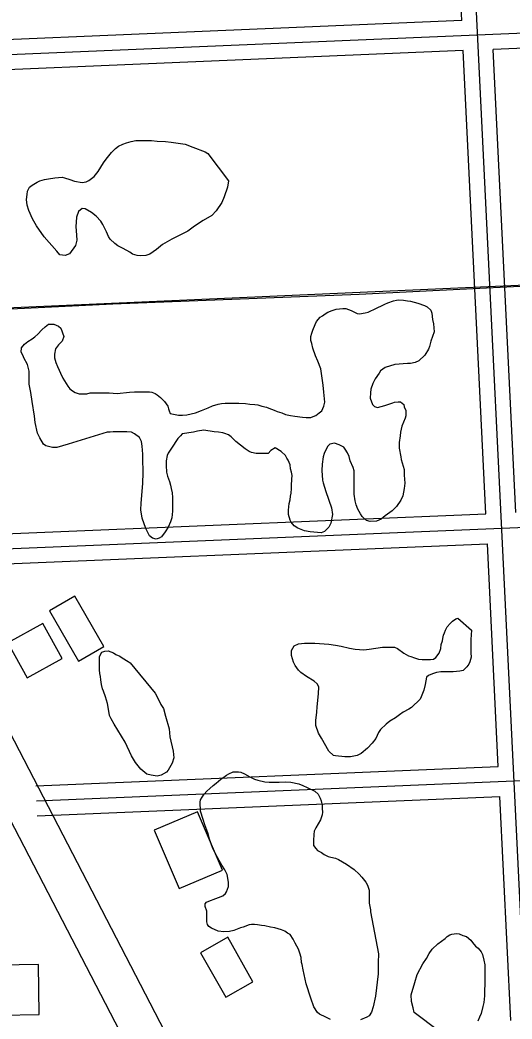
# Model space of a CAD drawing. Extents: x 3313442 to 3351311, y 721974 to 747360.
# Drawn here: x 3330838 to 3331330, y 731822 to 732820 of the extents above; entities that cross this region are included whole.
import ezdxf

# ---------------------------------------------------------------- set-up
doc = ezdxf.new("R2010")
doc.units = 0
for name, color, linetype in [('V-BLDG-OTLN', 7, 'Continuous'), ('V-ROAD-CNTR', 7, 'Continuous'), ('V-SITE-VEGE', 7, 'Continuous')]:
    doc.layers.add(name, color=color, linetype=linetype)

msp = doc.modelspace()

# ---------------------------------------------------------------- linework, layer by layer
at = {"layer": 'V-BLDG-OTLN'}
for points in [[(3330867.67, 732229.94), (3330896.57, 732179.55), (3330922, 732194.14), (3330893.1, 732244.53)], [(3330826.07, 732197.86), (3330845.47, 732162.88), (3330880.45, 732182.28), (3330861.05, 732217.26)], [(3330972.26, 732010.7), (3330997.19, 731952.35), (3331040.51, 731970.86), (3331015.57, 732029.21)], [(3331018.77, 731888.29), (3331043.89, 731843.94), (3331071.1, 731859.35), (3331045.98, 731903.7)], [(3330856.58, 731876.44), (3330779.33, 731875.09), (3330780.2, 731825.3), (3330857.45, 731826.65)]]:
    msp.add_lwpolyline(points, close=True, dxfattribs=at)
at = {"layer": 'V-ROAD-CNTR'}
for points in [[(3328760.78, 736081.16), (3328936.7, 735756.27), (3329174.08, 735298.9), (3331685.52, 730453.72)], [(3328913.42, 735719.22), (3329483.77, 734613.56), (3331153.13, 731395.2)], [(3331356.63, 731561.83), (3331270.85, 733311.49)], [(3331279.95, 732819.41), (3331269.15, 733039.77)], [(3332714.94, 732864.67), (3330477.94, 732770.72)], [(3331279.95, 732819.42), (3330477.31, 732785.71)], [(3331930.67, 732816.72), (3331311.4, 732790.71)], [(3331334.08, 732328.11), (3331311.4, 732790.71)], [(3331281.42, 732789.45), (3330478.56, 732755.73)], [(3331304.1, 732326.87), (3331281.42, 732789.45)], [(3330605.76, 732522.87), (3334476.01, 732693.97), (3336331.78, 732776)], [(3330609.07, 732521.56), (3330726.7, 732526.65), (3330931.02, 732536.4), (3331177.23, 732546.1), (3331338.21, 732553.99), (3331664.44, 732567.4), (3331950.18, 732578.96), (3332055.43, 732583.59), (3332350.23, 732595.61), (3332668.84, 732609.02), (3332755.04, 732614.16), (3332912.68, 732621.1)], [(3330726.94, 732287.9), (3332785.22, 732373.32), (3333386.43, 732395.75)], [(3330726.31, 732302.89), (3331304.1, 732326.87)], [(3330727.56, 732272.92), (3331305.57, 732296.9)], [(3331316.48, 732074.32), (3331305.57, 732296.9)], [(3330854.81, 732039.95), (3331531.47, 732068.32), (3333866.98, 732168.08), (3335281.82, 732225.27)], [(3330854.18, 732054.94), (3331316.48, 732074.32)], [(3330855.44, 732024.97), (3331317.95, 732044.35)], [(3331328.92, 731820.67), (3331317.95, 732044.35)]]:
    msp.add_lwpolyline(points, dxfattribs=at)
at = {"layer": 'V-SITE-VEGE'}
for points in [[(3331046.75, 732659.3), (3331045.64, 732652.99), (3331042.33, 732643.36), (3331039.85, 732637.87), (3331034.34, 732629.36), (3331029.94, 732624.69), (3331021.41, 732619.75), (3331015.63, 732616.18), (3331011.23, 732613.16), (3331006, 732609.05), (3330990.05, 732601.1), (3330980.69, 732595.61), (3330974.64, 732590.94), (3330968.04, 732586.28), (3330963.91, 732584.63), (3330958.42, 732584.36), (3330955.39, 732584.64), (3330950.72, 732586.02), (3330947.97, 732587.95), (3330941.38, 732591.81), (3330936.16, 732594.56), (3330932.86, 732596.77), (3330928.47, 732601.17), (3330926.83, 732603.92), (3330924.63, 732608.59), (3330922.98, 732611.62), (3330921.07, 732615.75), (3330919.15, 732619.05), (3330914.2, 732624), (3330909.81, 732627.58), (3330903.22, 732631.44), (3330900.19, 732631.71), (3330896.62, 732628.7), (3330894.69, 732623.2), (3330893.85, 732613.31), (3330894.39, 732609.73), (3330894.93, 732600.11), (3330893.83, 732594.61), (3330887.77, 732586.37), (3330883.37, 732584.73), (3330877.87, 732585.56), (3330875.13, 732589.14), (3330862.5, 732603.45), (3330854.54, 732614.45), (3330850.7, 732621.33), (3330846.86, 732629.85), (3330845.22, 732635.08), (3330844.68, 732640.58), (3330845.23, 732645.8), (3330845.79, 732649.1), (3330847.71, 732652.95), (3330850.47, 732655.14), (3330855.42, 732657.88), (3330858.17, 732659.53), (3330862.57, 732660.63), (3330866.69, 732661.45), (3330873.02, 732662.26), (3330880.44, 732663.08), (3330882.64, 732662.25), (3330887.86, 732660.6), (3330892.53, 732658.94), (3330900.5, 732657.83), (3330904.35, 732658.38), (3330907.1, 732659.75), (3330912.33, 732663.59), (3330916.18, 732668.81), (3330921.69, 732677.32), (3330924.44, 732681.17), (3330929.67, 732687.76), (3330933.53, 732691.6), (3330936.83, 732694.07), (3330940.96, 732695.99), (3330944.53, 732697.36), (3330949.48, 732698.73), (3330953.88, 732699.55), (3330961.58, 732699.82), (3330969.82, 732699.53), (3330975.32, 732698.97), (3330983.84, 732698.69), (3330989.34, 732698.13), (3331003.36, 732695.92), (3331011.05, 732693.16), (3331023.41, 732688.2), (3331025.89, 732686.82)], [(3331289.76, 732210.38), (3331288.92, 732201.31), (3331288.91, 732187.84), (3331289.18, 732183.45), (3331288.07, 732178.77), (3331286.97, 732176.58), (3331285.04, 732173.83), (3331281.19, 732170.26), (3331277.89, 732169.44), (3331271.29, 732168.9), (3331258.92, 732168.91), (3331254.52, 732168.09), (3331250.67, 732167), (3331246.82, 732165.08), (3331244.62, 732163.43), (3331243.24, 732156.28), (3331241.86, 732150.52), (3331239.38, 732143.92), (3331238.27, 732141.72), (3331229.74, 732133.21), (3331226.99, 732131.57), (3331221.21, 732128.55), (3331217.64, 732126.08), (3331213.51, 732123.06), (3331208.01, 732119.49), (3331204.43, 732116.75), (3331198.65, 732111.26), (3331196.72, 732108.24), (3331193.97, 732102.46), (3331190.39, 732097.8), (3331185.71, 732092.58), (3331179.38, 732087.36), (3331175.25, 732085.45), (3331168.65, 732084.08), (3331163.16, 732084.09), (3331153.81, 732084.92), (3331151.61, 732085.47), (3331146.94, 732089.6), (3331139.54, 732102.53), (3331136.52, 732107.48), (3331134.06, 732115.18), (3331134.06, 732120.41), (3331134.9, 732128.65), (3331135.18, 732133.88), (3331136.57, 732146.79), (3331136.85, 732153.94), (3331135.2, 732156.96), (3331132.19, 732159.72), (3331124.77, 732164.4), (3331119, 732168.26), (3331116.53, 732170.46), (3331113.24, 732175.14), (3331111.59, 732178.71), (3331109.67, 732185.31), (3331109.68, 732190.26), (3331112.44, 732194.93), (3331116.56, 732196.85), (3331122.61, 732197.67), (3331133.05, 732197.65), (3331137.73, 732197.37), (3331147.07, 732196.54), (3331153.67, 732195.7), (3331159.17, 732194.6), (3331167.68, 732192.66), (3331173.46, 732191.56), (3331181.98, 732191), (3331187.48, 732191.54), (3331200.68, 732193.45), (3331205.62, 732193.71), (3331212.77, 732193.43), (3331215.52, 732192.33), (3331222.11, 732187.65), (3331226.78, 732184.9), (3331228.98, 732184.07), (3331232.82, 732182.96), (3331236.67, 732181.58), (3331240.24, 732181.3), (3331248.77, 732181.29), (3331251.51, 732181.57), (3331253.99, 732183.21), (3331257.3, 732187.61), (3331258.95, 732192.28), (3331259.23, 732196.13), (3331260.61, 732199.97), (3331260.89, 732202.17), (3331261.72, 732205.47), (3331262.82, 732207.94), (3331263.65, 732210.42), (3331265.3, 732213.99), (3331268.33, 732217.28), (3331270.53, 732219.48), (3331274.11, 732221.95), (3331276.03, 732222.5)], [(3330973.28, 732147.54), (3330977.12, 732140.66), (3330979.04, 732136.26), (3330981.51, 732132.13), (3330983.7, 732124.71), (3330987.26, 732112.06), (3330988.07, 732104.09), (3330991.35, 732089.52), (3330992.17, 732082.92), (3330990.24, 732077.7), (3330986.38, 732070.83), (3330984.73, 732068.63), (3330979.5, 732065.61), (3330975.38, 732064.79), (3330969.33, 732065.62), (3330964.94, 732066.73), (3330959.17, 732071.69), (3330953.68, 732078.29), (3330949.84, 732084.89), (3330943.26, 732098.64), (3330932.28, 732116.53), (3330929.27, 732122.03), (3330927.62, 732125.33), (3330926.53, 732131.65), (3330925.71, 732137.15), (3330923.8, 732144.03), (3330921.6, 732149.53), (3330920.78, 732152), (3330919.69, 732156.13), (3330918.87, 732160.8), (3330918.6, 732164.37), (3330918.05, 732167.4), (3330917.78, 732170.97), (3330917.8, 732183.89), (3330918.62, 732186.36), (3330920, 732188.56), (3330923.02, 732189.66), (3330926.33, 732189.93), (3330931.82, 732188), (3330934.02, 732186.35), (3330937.86, 732184.42), (3330940.33, 732183.04), (3330946.38, 732179.19), (3330948.3, 732177.81)]]:
    msp.add_lwpolyline(points, close=True, dxfattribs=at)
for points in [[(3331133.88, 732424.99), (3331137.46, 732427.46), (3331139.93, 732429.66), (3331142.14, 732434.33), (3331142.97, 732438.17), (3331142.15, 732448.34), (3331141.34, 732455.22), (3331139.16, 732471.71), (3331135.87, 732479.14), (3331133.68, 732484.64), (3331130.94, 732492.34), (3331129.85, 732497.02), (3331129.02, 732500.04), (3331129.03, 732503.89), (3331129.85, 732507.19), (3331130.96, 732510.21), (3331133.44, 732515.98), (3331134.82, 732518.73), (3331138.4, 732523.12), (3331140.6, 732524.49), (3331143.35, 732526.41), (3331146.1, 732528.06), (3331150.5, 732529.98), (3331154.35, 732531.07), (3331160.95, 732531.89), (3331163.97, 732531.89), (3331169.47, 732529.68), (3331175.24, 732526.93), (3331177.71, 732526.37), (3331183.48, 732527.47), (3331186.23, 732528.29), (3331188.43, 732529.11), (3331192.56, 732531.03), (3331203.01, 732536.24), (3331206.04, 732537.61), (3331211.81, 732539.53), (3331214.56, 732540.07), (3331217.04, 732540.34), (3331221.71, 732540.07), (3331225.56, 732539.51), (3331228.58, 732539.23), (3331236, 732537.3), (3331242.59, 732534.82), (3331245.34, 732533.44), (3331248.91, 732530.13), (3331250.01, 732527.11), (3331250.82, 732520.79), (3331251.64, 732516.66), (3331252.18, 732508.42), (3331250.53, 732503.74), (3331249.15, 732499.07), (3331247.77, 732493.85), (3331246.67, 732491.1), (3331243.08, 732485.06), (3331237.03, 732479.57), (3331233.45, 732477.92), (3331228.5, 732476.83), (3331225.76, 732476.83), (3331212.84, 732475.75), (3331203.48, 732473.01), (3331198.81, 732469.44), (3331197.43, 732467.25), (3331193.3, 732461.75), (3331191.1, 732457.08), (3331189.16, 732451.31), (3331188.61, 732447.46), (3331188.33, 732442.24), (3331190.52, 732435.92), (3331192.72, 732433.99), (3331195.74, 732432.89), (3331203.16, 732434.8), (3331210.86, 732437.54), (3331212.79, 732438.36), (3331216.37, 732438.63), (3331218.56, 732438.63), (3331221.86, 732435.88), (3331222.4, 732433.68), (3331224.05, 732430.11), (3331224.04, 732424.6), (3331223.21, 732422.13), (3331219.91, 732414.16), (3331218.52, 732408.39), (3331218.25, 732404.55), (3331217.41, 732397.95), (3331217.41, 732392.45), (3331219.04, 732383.65), (3331219.32, 732380.9), (3331222.33, 732371), (3331222.32, 732365.23), (3331222.86, 732357.53), (3331222.31, 732352.04), (3331220.92, 732344.61), (3331218.99, 732340.5), (3331214.59, 732334.18), (3331210.46, 732329.78), (3331203.31, 732324.57), (3331199.45, 732321.28), (3331194.78, 732319.36), (3331188.45, 732319.09), (3331184.61, 732319.92), (3331180.49, 732324.05)], [(3330957.65, 732402.94), (3330952.7, 732406.79), (3330949.68, 732408.44), (3330945.01, 732408.72), (3330931.26, 732408.74), (3330928.24, 732408.47), (3330925.49, 732408.47), (3330886.44, 732396.42), (3330875.17, 732393.14), (3330870.77, 732393.14), (3330864.17, 732394.53), (3330861.7, 732396.45), (3330857.86, 732402.78), (3330855.67, 732407.46), (3330853.2, 732417.91), (3330852.66, 732424.23), (3330850.21, 732439.08), (3330849.12, 732447.87), (3330847.48, 732456.12), (3330847.48, 732460.25), (3330847.22, 732469.32), (3330846.4, 732473.17), (3330845.58, 732475.92), (3330842.01, 732482.52), (3330841.46, 732484.44), (3330839.27, 732488.3), (3330839.82, 732492.69), (3330842.58, 732496.26), (3330845.88, 732498.73), (3330850.28, 732501.48), (3330853.03, 732503.4), (3330856.06, 732506.14), (3330859.91, 732510.54), (3330863.22, 732513.56), (3330866.52, 732516.03), (3330868.72, 732516.3), (3330872.02, 732516.3), (3330876.69, 732514.36), (3330879.16, 732512.16), (3330882.17, 732503.91), (3330880.24, 732499.24), (3330876.66, 732495.4), (3330873.63, 732491.55), (3330872.53, 732486.06), (3330872.52, 732482.48), (3330873.89, 732477.81), (3330875.81, 732473.95), (3330877.46, 732470.38), (3330878.55, 732467.36), (3330881.02, 732462.13), (3330885.96, 732454.15), (3330887.88, 732451.68), (3330890.63, 732449.47), (3330893.38, 732447.82), (3330897.22, 732446.44), (3330899.97, 732446.44), (3330904.92, 732446.71), (3330908.49, 732447.53), (3330927.46, 732447.5), (3330935.43, 732446.94), (3330947.8, 732448.3), (3330952.75, 732448.57), (3330967.6, 732448.55), (3330970.07, 732448.28), (3330973.37, 732446.9), (3330975.29, 732445.52), (3330978.59, 732443.04), (3330982.7, 732438.92), (3330986, 732434.24), (3330986.54, 732431.49), (3330987.37, 732429.56), (3330988.19, 732427.09), (3330996.71, 732425.16), (3331000.56, 732425.15), (3331004.95, 732425.69), (3331013.75, 732427.61), (3331019.8, 732429.8), (3331026.4, 732432.54), (3331030.53, 732434.46), (3331036.3, 732436.38), (3331039.61, 732436.92), (3331043.45, 732437.19), (3331056.92, 732437.18), (3331063.52, 732436.9), (3331067.92, 732436.34), (3331072.87, 732436.06), (3331076.17, 732435.5), (3331080.01, 732434.4), (3331084.68, 732433.3), (3331086.88, 732432.19), (3331092.38, 732430.26), (3331095.4, 732428.88), (3331100.07, 732427.51), (3331103.64, 732426.12), (3331108.59, 732425.02), (3331112.99, 732424.19), (3331120.68, 732423.36), (3331124.26, 732423.08), (3331128.93, 732423.07), (3331131.4, 732423.89), (3331133.88, 732424.99)], [(3331171.2, 732372.99), (3331168.46, 732379.59), (3331167.37, 732383.99), (3331165.72, 732387.57), (3331163.25, 732391.42), (3331161.88, 732393.34), (3331157.21, 732395.55), (3331152.81, 732397.2), (3331148.14, 732396.38), (3331145.94, 732394.19), (3331144.28, 732391.44), (3331142.35, 732387.04), (3331141.25, 732383.74), (3331140.42, 732376.33), (3331140.14, 732370), (3331140.67, 732360.38), (3331141.22, 732357.63), (3331143.96, 732349.1), (3331149.71, 732332.6), (3331150.53, 732326.01), (3331148.87, 732317.49), (3331146.94, 732313.37), (3331142.81, 732308.97), (3331139.23, 732307.88), (3331128.24, 732308.71), (3331122.74, 732309.82), (3331116.15, 732312.58), (3331112.3, 732314.78), (3331109.29, 732318.36), (3331108.46, 732320.29), (3331106.82, 732326.06), (3331106.55, 732330.46), (3331107.38, 732337.06), (3331108.21, 732340.63), (3331108.77, 732344.47), (3331109.32, 732347.22), (3331109.6, 732351.9), (3331109.6, 732355.19), (3331110.16, 732361.52), (3331110.17, 732365.09), (3331109.62, 732368.39), (3331108.8, 732371.69), (3331108.25, 732375.81), (3331106.34, 732380.49), (3331104.96, 732382.41), (3331103.59, 732384.89), (3331099.2, 732389.02), (3331093.43, 732392.6), (3331089.03, 732389.86), (3331086.28, 732387.11), (3331077.75, 732386.85), (3331074.46, 732387.12), (3331069.78, 732387.96), (3331067.31, 732389.06), (3331063.19, 732391.81), (3331054.13, 732398.97), (3331049.46, 732403.65), (3331046.71, 732405.58), (3331043.14, 732406.95), (3331040.94, 732407.51), (3331036.55, 732408.34), (3331032.42, 732408.62), (3331021.98, 732410.28), (3331015.65, 732409.19), (3331011.53, 732408.37), (3331000.26, 732406.73), (3330998.61, 732404.81), (3330995.85, 732402.07), (3330989.52, 732392.45), (3330986.49, 732387.23), (3330985.39, 732385.03), (3330984.28, 732379.54), (3330984.27, 732375.14), (3330984.82, 732368.26), (3330985.64, 732364.42), (3330987.56, 732358.92), (3330988.65, 732355.34), (3330989.47, 732352.04), (3330990.29, 732347.64), (3330990.83, 732342.97), (3330990.82, 732329.5), (3330989.99, 732322.9), (3330988.61, 732318.78), (3330986.4, 732313.56), (3330983.37, 732308.89), (3330979.79, 732303.67), (3330977.32, 732302.3), (3330974.29, 732301.48), (3330970.72, 732302.58), (3330967.7, 732304.79), (3330963.86, 732311.94), (3330960.3, 732322.39), (3330958.93, 732330.64), (3330959.22, 732337.23), (3330961.16, 732357.02), (3330961.45, 732368.02), (3330960.92, 732382.04), (3330960.92, 732386.44), (3330960.38, 732394.41), (3330959.57, 732399.08), (3330957.65, 732402.94)], [(3331180.49, 732324.05), (3331178.57, 732326.8), (3331176.1, 732331.47), (3331174.46, 732335.87), (3331173.36, 732339.72), (3331172.27, 732346.32), (3331172.3, 732369.69), (3331171.2, 732372.99)], [(3331027.81, 732001.78), (3331025.89, 732008.1), (3331022.88, 732016.08), (3331021.23, 732021.3), (3331018.77, 732029.83), (3331018.23, 732038.63), (3331018.79, 732041.1), (3331020.44, 732043.85), (3331022.37, 732046.59), (3331025.12, 732049.61), (3331027.87, 732052.36), (3331031.45, 732055.38), (3331034.2, 732057.85), (3331038.88, 732061.69), (3331041.08, 732063.07), (3331044.65, 732065.54), (3331046.86, 732067.18), (3331051.26, 732069.1), (3331056.75, 732069.09), (3331058.95, 732068.54), (3331062.52, 732067.16), (3331068.02, 732063.86), (3331072.69, 732061.65), (3331075.99, 732060.55), (3331083.13, 732058.89), (3331087.25, 732058.61), (3331097.43, 732058.6), (3331104.02, 732058.87), (3331108.97, 732058.58), (3331116.94, 732056.93), (3331121.06, 732055.27), (3331125.46, 732053.34), (3331133.15, 732049.76)], [(3331133.15, 732049.76), (3331136.17, 732046.73), (3331138.37, 732042.61), (3331139.46, 732040.13), (3331140.28, 732035.46), (3331140.28, 732032.43), (3331140.55, 732028.86), (3331140.27, 732026.11), (3331138.61, 732021.16), (3331133.93, 732013.2), (3331132.28, 732009.9), (3331132, 732006.33), (3331131.72, 732000.55), (3331131.71, 731995.33), (3331133.91, 731992.31), (3331135.83, 731990.38), (3331139.68, 731988.45), (3331142.42, 731986.52), (3331146.27, 731984.59), (3331149.02, 731983.77), (3331153.69, 731982.66), (3331156.71, 731981.56), (3331164.68, 731976.87), (3331172.37, 731971.37), (3331177.31, 731966.69), (3331180.06, 731963.94), (3331183.9, 731958.71), (3331185.54, 731955.68), (3331187.19, 731950.73), (3331187.17, 731937.81), (3331188.54, 731931.21), (3331188.53, 731929.01), (3331196.73, 731887.22), (3331196.45, 731878.7), (3331196.43, 731867.15), (3331193.66, 731844.89), (3331191.17, 731834.17), (3331189.79, 731828.95), (3331187.31, 731825.38), (3331185.11, 731824.01), (3331178.78, 731821.27)], [(3331148.82, 731821.58), (3331143.88, 731824.06), (3331137.56, 731826.81), (3331135.64, 731828.74), (3331132.07, 731834.24), (3331129.05, 731842.77), (3331124.4, 731857.34), (3331122.21, 731866.69), (3331121.39, 731871.37), (3331120.3, 731876.59), (3331119.75, 731878.52), (3331119.48, 731883.46), (3331118.11, 731887.86), (3331116.74, 731891.99), (3331113.45, 731897.77), (3331111.26, 731901.89), (3331108.24, 731906.57), (3331105.77, 731907.95), (3331103.02, 731909.88), (3331099.72, 731911.25), (3331093.13, 731913.18), (3331088.73, 731913.74), (3331082.96, 731915.12), (3331079.66, 731915.4), (3331075.54, 731916.23), (3331072.79, 731916.51), (3331069.77, 731916.51), (3331067.29, 731916.24), (3331061.24, 731913.77), (3331058.77, 731913.22), (3331051.89, 731910.48), (3331047.77, 731909.67), (3331041.99, 731909.12), (3331036.5, 731909.95), (3331029.63, 731912.71), (3331026.88, 731914.36), (3331025.78, 731916.57), (3331024.96, 731919.31), (3331024.97, 731929.76), (3331023.33, 731934.44), (3331023.33, 731937.19), (3331024.71, 731938.83), (3331026.91, 731939.93), (3331034.06, 731942.4), (3331036.54, 731943.49), (3331040.94, 731945.14), (3331043.69, 731947.33), (3331044.79, 731949.25), (3331046.72, 731954.47), (3331046.73, 731958.87), (3331045.36, 731966.3), (3331042.89, 731970.97), (3331039.87, 731975.65), (3331037.4, 731980.33), (3331033.29, 731987.75), (3331030.55, 731993.53), (3331027.81, 732001.78)], [(3331256.56, 731810.45), (3331232.39, 731828.62), (3331231.3, 731833.3), (3331229.66, 731839.62), (3331229.39, 731846.22), (3331232.98, 731858.59), (3331235.47, 731866.55), (3331240.98, 731877.27), (3331244.56, 731882.49), (3331247.31, 731887.44), (3331250.34, 731891.83), (3331256.12, 731897.04), (3331263.27, 731902.54), (3331265.48, 731904.46), (3331267.95, 731906.1), (3331269.88, 731906.92), (3331274.55, 731907.47), (3331277.3, 731907.19), (3331281.15, 731905.54), (3331284.72, 731904.43), (3331288.84, 731900.85), (3331290.76, 731898.65), (3331293.5, 731894.8), (3331296.25, 731892.87), (3331299.27, 731889.3), (3331300.64, 731886.54), (3331302.01, 731881.05), (3331302.83, 731876.37), (3331303.09, 731868.4), (3331303.08, 731862.9), (3331303.08, 731857.68), (3331302.79, 731849.98), (3331302.79, 731845.31), (3331301.96, 731838.71), (3331301.13, 731834.59), (3331299.2, 731827.45), (3331297.82, 731823.87), (3331295.89, 731820.03)]]:
    msp.add_lwpolyline(points, dxfattribs=at)

doc.saveas('drawing.dxf')
